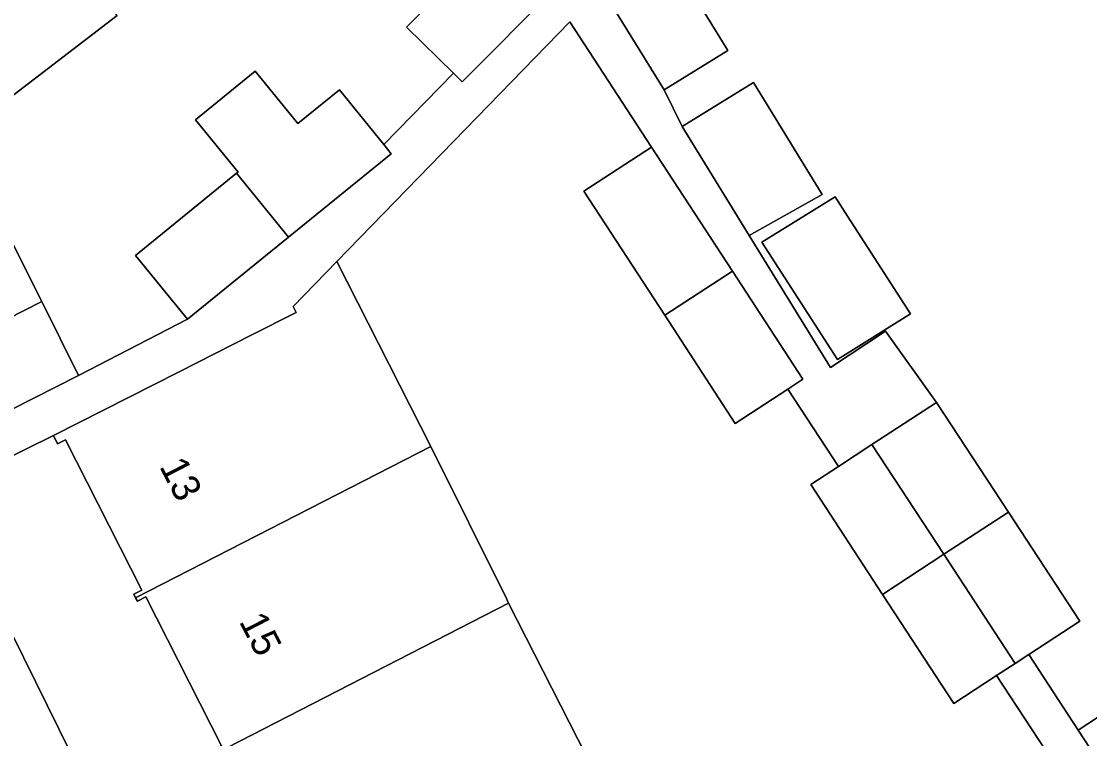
# Model space of a CAD drawing. Extents: x 159352 to 160617, y 385888 to 387323.
# Drawn here: x 159790.98 to 159828.84, y 386701.91 to 386727.34 of the extents above; entities that cross this region are included whole.
import ezdxf

# ---------------------------------------------------------------- set-up
doc = ezdxf.new("R2010")
doc.units = 0
for name, color, linetype in [('IMGEO_Erf', 7, 'Continuous'), ('IMGEO_Pand', 7, 'Continuous'), ('IMGEO_Pand_nummerreeks', 7, 'Continuous'), ('IMGEO_Voetpad_open', 7, 'Continuous')]:
    doc.layers.add(name, color=color, linetype=linetype)

msp = doc.modelspace()

# ---------------------------------------------------------------- linework, layer by layer
at = {"layer": 'IMGEO_Erf'}
for points in [[(159829.523, 386729.046), (159828.41, 386730.501), (159829.088, 386731.019), (159826.463, 386734.451), (159826.364, 386734.581), (159824.245, 386732.96), (159822.585, 386735.131), (159824.667, 386736.723), (159822.519, 386739.531), (159813.343, 386730.661), (159816.021, 386726.305), (159813.758, 386724.914), (159814.401, 386723.62), (159816.924, 386725.17), (159819.36, 386721.207), (159816.778, 386719.753), (159819.655, 386715.072), (159821.608, 386716.357), (159823.415, 386713.832), (159825.958, 386709.942), (159828.486, 386706.074), (159826.679, 386704.893), (159828.432, 386702.212), (159830.791, 386703.756)], [(159794.374, 386727.554), (159788.781, 386723.275), (159789.098, 386722.638), (159790.399, 386720.023), (159791.7, 386717.408), (159793.004, 386714.787), (159796.865, 386716.785), (159795.028, 386719.045), (159798.609, 386721.955), (159798.659, 386721.995), (159797.151, 386723.852), (159799.269, 386725.573), (159800.777, 386723.716), (159802.249, 386724.912), (159803.824, 386722.974), (159806.298, 386725.502), (159804.624, 386727.14), (159807.933, 386730.485)], [(159821.497, 386707.027), (159818.955, 386710.917), (159819.937, 386711.559), (159818.144, 386714.303), (159816.279, 386713.088), (159813.781, 386716.922), (159810.915, 386721.32), (159813.315, 386722.884), (159810.419, 386727.328), (159802.164, 386718.827), (159805.491, 386712.273), (159808.168, 386706.876), (159808.249, 386706.716), (159811.007, 386701.285)], [(159798.068, 386701.661), (159795.391, 386706.934), (159795.092, 386706.782), (159795.029, 386706.905), (159794.966, 386707.029), (159795.248, 386707.172), (159792.539, 386712.507), (159792.264, 386712.367), (159792.118, 386712.656), (159788.142, 386710.693), (159793.976, 386698.877)], [(159821.458, 386675.28), (159832.581, 386683.774), (159833.923, 386684.799), (159830.392, 386690.173), (159830.222, 386690.062), (159829.5, 386691.167), (159828.035, 386690.211), (159825.487, 386694.113), (159827.784, 386695.613), (159827.484, 386696.072), (159824.931, 386699.972), (159827.273, 386701.505), (159825.544, 386704.15), (159824.026, 386703.158), (159821.497, 386707.027)]]:
    msp.add_lwpolyline(points, dxfattribs=at)
msp.add_lwpolyline([(159820.15, 386720.601), (159822.491, 386716.978), (159819.908, 386715.359), (159817.221, 386719.519), (159819.815, 386721.121)], close=True, dxfattribs=at)
at = {"layer": 'IMGEO_Pand'}
for points in [[(159792.395, 386729.879), (159786.649, 386737.38), (159786.528, 386737.287), (159786.691, 386737.073), (159782.021, 386733.501), (159778.084, 386730.49), (159780.572, 386725.602), (159782.2, 386722.403), (159787.797, 386725.254), (159788.781, 386723.275), (159794.374, 386727.554), (159794.174, 386727.815), (159793.028, 386729.312)], [(159809.905, 386728.534), (159809.695, 386728.741), (159807.933, 386730.485), (159804.624, 386727.14), (159806.298, 386725.502), (159806.396, 386725.406), (159806.606, 386725.2)], [(159816.021, 386726.305), (159813.343, 386730.661), (159811.423, 386728.712), (159813.758, 386724.914)], [(159804.086, 386722.652), (159803.824, 386722.974), (159802.249, 386724.912), (159800.777, 386723.716), (159799.269, 386725.573), (159797.151, 386723.852), (159798.659, 386721.995), (159798.609, 386721.955), (159800.446, 386719.694)], [(159814.401, 386723.62), (159816.778, 386719.753), (159819.36, 386721.207), (159816.924, 386725.17)], [(159813.781, 386716.922), (159816.178, 386718.49), (159813.315, 386722.884), (159810.915, 386721.32)], [(159795.028, 386719.045), (159796.865, 386716.785), (159800.446, 386719.694), (159798.609, 386721.955)], [(159820.15, 386720.601), (159819.815, 386721.121), (159817.221, 386719.519), (159819.908, 386715.359), (159822.491, 386716.978)], [(159791.7, 386717.408), (159790.399, 386720.023), (159784.85, 386717.198), (159786.175, 386714.596)], [(159805.491, 386712.273), (159802.164, 386718.827), (159800.617, 386717.234), (159800.723, 386717.024), (159799.149, 386716.225), (159796.577, 386714.92), (159792.118, 386712.656), (159792.264, 386712.367), (159792.539, 386712.507), (159795.248, 386707.172), (159794.966, 386707.029), (159795.029, 386706.905)], [(159816.178, 386718.49), (159813.781, 386716.922), (159816.279, 386713.088), (159818.144, 386714.303), (159818.679, 386714.652)], [(159787.5, 386711.993), (159793.004, 386714.787), (159791.7, 386717.408), (159786.175, 386714.596)], [(159823.669, 386708.446), (159825.958, 386709.942), (159823.415, 386713.832), (159821.126, 386712.336)], [(159821.126, 386712.336), (159819.937, 386711.559), (159818.955, 386710.917), (159821.497, 386707.027), (159823.669, 386708.446)], [(159795.029, 386706.905), (159795.092, 386706.782), (159795.391, 386706.934), (159798.068, 386701.661), (159797.751, 386701.5), (159797.823, 386701.358), (159808.249, 386706.716), (159808.168, 386706.876), (159805.491, 386712.273)], [(159825.958, 386709.942), (159823.669, 386708.446), (159826.198, 386704.578), (159826.679, 386704.893), (159828.486, 386706.074)], [(159823.669, 386708.446), (159821.497, 386707.027), (159824.026, 386703.158), (159825.544, 386704.15), (159826.198, 386704.578)], [(159811.007, 386701.285), (159808.249, 386706.716), (159797.823, 386701.358), (159797.895, 386701.217), (159798.211, 386701.378), (159800.955, 386696.281), (159800.711, 386696.157), (159800.776, 386696.029)], [(159833.342, 386699.858), (159830.791, 386703.756), (159828.432, 386702.212), (159830.984, 386698.313)]]:
    msp.add_lwpolyline(points, close=True, dxfattribs=at)
at = {"layer": 'IMGEO_Voetpad_open'}
for points in [[(159788.142, 386710.693), (159792.118, 386712.656), (159796.577, 386714.92), (159799.149, 386716.225), (159800.723, 386717.024), (159800.617, 386717.234), (159802.164, 386718.827), (159810.419, 386727.328), (159813.315, 386722.884), (159816.178, 386718.49), (159818.679, 386714.652), (159818.144, 386714.303), (159819.937, 386711.559), (159821.126, 386712.336), (159823.415, 386713.832), (159821.608, 386716.357), (159819.655, 386715.072), (159816.778, 386719.753), (159814.401, 386723.62), (159813.758, 386724.914), (159811.423, 386728.712)], [(159809.905, 386728.534), (159806.606, 386725.2), (159806.396, 386725.406), (159806.298, 386725.502), (159803.824, 386722.974), (159804.086, 386722.652), (159800.446, 386719.694), (159796.865, 386716.785), (159793.004, 386714.787), (159787.5, 386711.993)], [(159810.613, 386666.297), (159793.976, 386698.877), (159788.142, 386710.693)]]:
    msp.add_lwpolyline(points, dxfattribs=at)
msp.add_lwpolyline([(159830.984, 386698.313), (159828.432, 386702.212), (159826.679, 386704.893), (159826.198, 386704.578), (159825.544, 386704.15), (159827.273, 386701.505), (159829.825, 386697.605), (159832.377, 386693.706), (159833.401, 386692.142), (159834.49, 386692.885), (159834.308, 386693.152), (159833.536, 386694.414)], close=True, dxfattribs=at)

# ---------------------------------------------------------------- texts
at = {"layer": 'IMGEO_Pand_nummerreeks'}
for s, p in [('13', (159795.856, 386711.565)), ('15', (159798.68, 386706.069))]:
    msp.add_text(s, height=1, rotation=297.1933, dxfattribs=at).set_placement(p)

doc.saveas('drawing.dxf')
